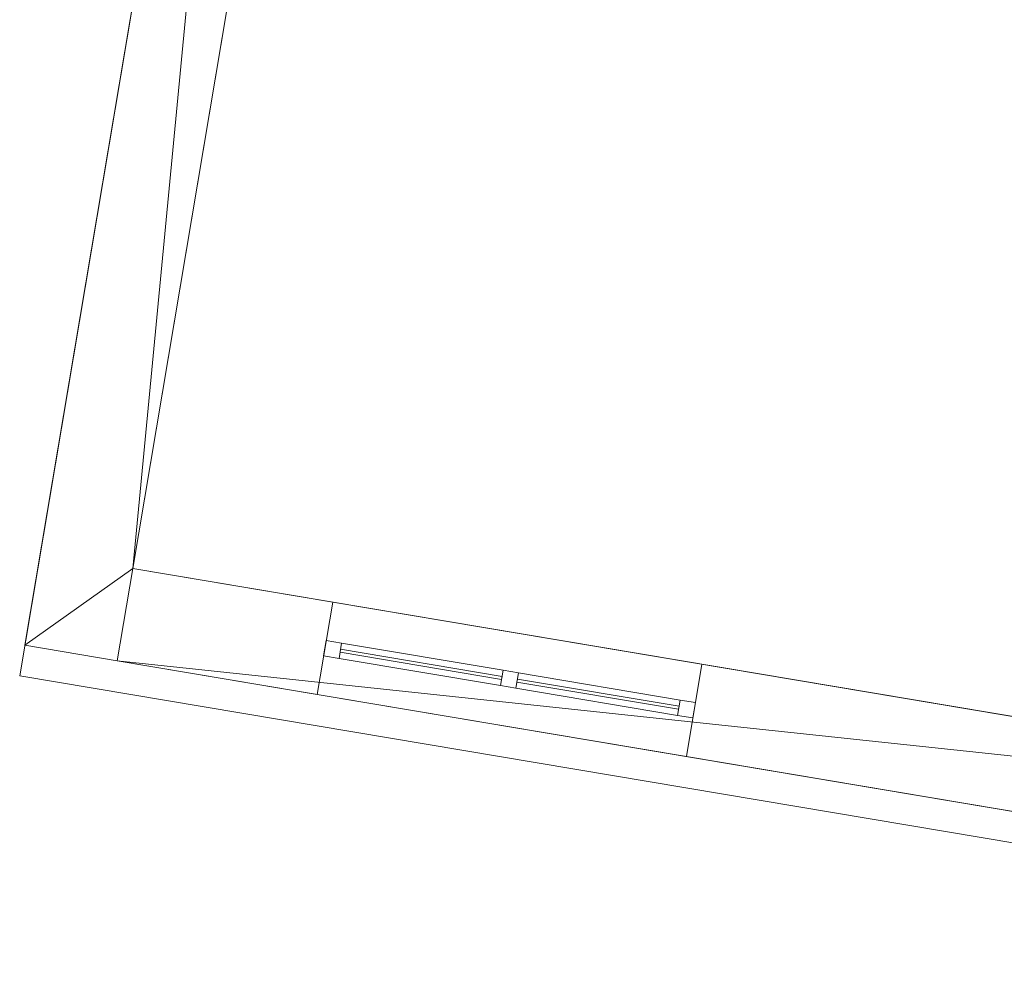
# Model space of a CAD drawing. Header units: millimetres. Extents: x -430348 to -225823, y -86243 to 5084.
# Tile 676 of 1056: x -361794 to -358638, y -11683 to -8642. Entities that reach past the tile are written whole.
import ezdxf

# ---------------------------------------------------------------- set-up
doc = ezdxf.new("R2010")
doc.units = ezdxf.units.MM
for name, color, linetype, lineweight in [('A-GLAZ-CURT', 52, 'Continuous', 9), ('A-GLAZ-CWMG', 51, 'Continuous', 9), ('A-ROOF', 132, 'Continuous', 9), ('A-WALL', 113, 'Continuous', 9)]:
    doc.layers.add(name, color=color, linetype=linetype, lineweight=lineweight)

# ---------------------------------------------------------------- blocks, each defined once
blk = doc.blocks.new('System Panel - door 4-518712-_3D_ Copy 1')
at = {"layer": 'A-GLAZ-CURT'}
mesh = blk.add_polyface(dxfattribs=at)
corners = [(-262.5, 5), (-262.5, 5, 1950), (262.5, 5, 1950), (262.5, 5)]
mesh.append_faces([[corners[k] for k in face] for face in [(1, 2, 3, 0)]])
mesh = blk.add_polyface(dxfattribs=at)
corners = [(262.5, -5), (-262.5, -5), (-262.5, 5), (262.5, 5)]
mesh.append_faces([[corners[k] for k in face] for face in [(0, 1, 2, 3)]])
mesh = blk.add_polyface(dxfattribs=at)
corners = [(-262.5, -5, 1950), (262.5, -5, 1950), (262.5, 5, 1950), (-262.5, 5, 1950)]
mesh.append_faces([[corners[k] for k in face] for face in [(0, 1, 2, 3)]])
mesh = blk.add_polyface(dxfattribs=at)
corners = [(-262.5, -5), (-262.5, -5, 1950), (-262.5, 5, 1950), (-262.5, 5)]
mesh.append_faces([[corners[k] for k in face] for face in [(0, 1, 2, 3)]])
mesh = blk.add_polyface(dxfattribs=at)
corners = [(262.5, -5, 1950), (262.5, -5), (262.5, 5), (262.5, 5, 1950)]
mesh.append_faces([[corners[k] for k in face] for face in [(0, 1, 2, 3)]])
mesh = blk.add_polyface(dxfattribs=at)
corners = [(-262.5, -5), (262.5, -5), (262.5, -5, 1950), (-262.5, -5, 1950)]
mesh.append_faces([[corners[k] for k in face] for face in [(3, 0, 1, 2)]])
blk = doc.blocks.new('Rectangular Mullion - 50mm x 50mm-438915-_3D_ Copy 1')
at = {"layer": 'A-GLAZ-CWMG'}
mesh = blk.add_polyface(dxfattribs=at)
corners = [(0, 25), (-50, 25), (-50, -25), (0, -25)]
mesh.append_faces([[corners[k] for k in face] for face in [(3, 0, 1, 2)]])
mesh = blk.add_polyface(dxfattribs=at)
corners = [(0, 25, -2050), (0, -25, -2050), (-50, -25, -2050), (-50, 25, -2050)]
mesh.append_faces([[corners[k] for k in face] for face in [(3, 0, 1, 2)]])
mesh = blk.add_polyface(dxfattribs=at)
corners = [(-50, 25), (0, 25), (0, 25, -2050), (-50, 25, -2050)]
mesh.append_faces([[corners[k] for k in face] for face in [(0, 1, 2, 3)]])
mesh = blk.add_polyface(dxfattribs=at)
corners = [(-50, -25), (-50, 25), (-50, 25, -2050), (-50, -25, -2050)]
mesh.append_faces([[corners[k] for k in face] for face in [(3, 0, 1, 2)]])
mesh = blk.add_polyface(dxfattribs=at)
corners = [(0, 25), (0, -25), (0, -25, -2050), (0, 25, -2050)]
mesh.append_faces([[corners[k] for k in face] for face in [(3, 0, 1, 2)]])
mesh = blk.add_polyface(dxfattribs=at)
corners = [(0, -25), (-50, -25), (-50, -25, -2050), (0, -25, -2050)]
mesh.append_faces([[corners[k] for k in face] for face in [(0, 1, 2, 3)]])
blk = doc.blocks.new('Rectangular Mullion - 50mm x 50mm-323047-_3D_ Copy 1')
at = {"layer": 'A-GLAZ-CWMG'}
mesh = blk.add_polyface(dxfattribs=at)
corners = [(0, 25), (-50, 25), (-50, -25), (0, -25)]
mesh.append_faces([[corners[k] for k in face] for face in [(3, 0, 1, 2)]])
mesh = blk.add_polyface(dxfattribs=at)
corners = [(0, 25, -525), (0, -25, -525), (-50, -25, -525), (-50, 25, -525)]
mesh.append_faces([[corners[k] for k in face] for face in [(3, 0, 1, 2)]])
mesh = blk.add_polyface(dxfattribs=at)
corners = [(-50, 25), (0, 25), (0, 25, -525), (-50, 25, -525)]
mesh.append_faces([[corners[k] for k in face] for face in [(0, 1, 2, 3)]])
mesh = blk.add_polyface(dxfattribs=at)
corners = [(-50, -25), (-50, 25), (-50, 25, -525), (-50, -25, -525)]
mesh.append_faces([[corners[k] for k in face] for face in [(0, 1, 2, 3)]])
mesh = blk.add_polyface(dxfattribs=at)
corners = [(0, 25), (0, -25), (0, -25, -525), (0, 25, -525)]
mesh.append_faces([[corners[k] for k in face] for face in [(0, 1, 2, 3)]])
mesh = blk.add_polyface(dxfattribs=at)
corners = [(0, -25), (-50, -25), (-50, -25, -525), (0, -25, -525)]
mesh.append_faces([[corners[k] for k in face] for face in [(0, 1, 2, 3)]])
blk = doc.blocks.new('Rectangular Mullion - 50mm x 50mm-438916-_3D_ Copy 1')
at = {"layer": 'A-GLAZ-CWMG'}
mesh = blk.add_polyface(dxfattribs=at)
corners = [(0, 25), (-50, 25), (-50, -25), (0, -25)]
mesh.append_faces([[corners[k] for k in face] for face in [(3, 0, 1, 2)]])
mesh = blk.add_polyface(dxfattribs=at)
corners = [(0, 25, -2050), (0, -25, -2050), (-50, -25, -2050), (-50, 25, -2050)]
mesh.append_faces([[corners[k] for k in face] for face in [(3, 0, 1, 2)]])
mesh = blk.add_polyface(dxfattribs=at)
corners = [(-50, 25), (0, 25), (0, 25, -2050), (-50, 25, -2050)]
mesh.append_faces([[corners[k] for k in face] for face in [(0, 1, 2, 3)]])
mesh = blk.add_polyface(dxfattribs=at)
corners = [(-50, -25), (-50, 25), (-50, 25, -2050), (-50, -25, -2050)]
mesh.append_faces([[corners[k] for k in face] for face in [(3, 0, 1, 2)]])
mesh = blk.add_polyface(dxfattribs=at)
corners = [(0, 25), (0, -25), (0, -25, -2050), (0, 25, -2050)]
mesh.append_faces([[corners[k] for k in face] for face in [(3, 0, 1, 2)]])
mesh = blk.add_polyface(dxfattribs=at)
corners = [(0, -25), (-50, -25), (-50, -25, -2050), (0, -25, -2050)]
mesh.append_faces([[corners[k] for k in face] for face in [(0, 1, 2, 3)]])
blk = doc.blocks.new('Rectangular Mullion - 50mm x 50mm-323046-_3D_ Copy 1')
at = {"layer": 'A-GLAZ-CWMG'}
mesh = blk.add_polyface(dxfattribs=at)
corners = [(0, 25), (-50, 25), (-50, -25), (0, -25)]
mesh.append_faces([[corners[k] for k in face] for face in [(3, 0, 1, 2)]])
mesh = blk.add_polyface(dxfattribs=at)
corners = [(0, 25, -525), (0, -25, -525), (-50, -25, -525), (-50, 25, -525)]
mesh.append_faces([[corners[k] for k in face] for face in [(3, 0, 1, 2)]])
mesh = blk.add_polyface(dxfattribs=at)
corners = [(-50, 25), (0, 25), (0, 25, -525), (-50, 25, -525)]
mesh.append_faces([[corners[k] for k in face] for face in [(0, 1, 2, 3)]])
mesh = blk.add_polyface(dxfattribs=at)
corners = [(-50, -25), (-50, 25), (-50, 25, -525), (-50, -25, -525)]
mesh.append_faces([[corners[k] for k in face] for face in [(0, 1, 2, 3)]])
mesh = blk.add_polyface(dxfattribs=at)
corners = [(0, 25), (0, -25), (0, -25, -525), (0, 25, -525)]
mesh.append_faces([[corners[k] for k in face] for face in [(0, 1, 2, 3)]])
mesh = blk.add_polyface(dxfattribs=at)
corners = [(0, -25), (-50, -25), (-50, -25, -525), (0, -25, -525)]
mesh.append_faces([[corners[k] for k in face] for face in [(0, 1, 2, 3)]])
blk = doc.blocks.new('Rectangular Mullion - 50mm x 50mm-518710-_3D_ Copy 1')
at = {"layer": 'A-GLAZ-CWMG'}
mesh = blk.add_polyface(dxfattribs=at)
corners = [(25, 25), (-25, 25), (-25, -25), (25, -25)]
mesh.append_faces([[corners[k] for k in face] for face in [(2, 3, 0, 1)]])
mesh = blk.add_polyface(dxfattribs=at)
corners = [(25, 25, -2050), (25, -25, -2050), (-25, -25, -2050), (-25, 25, -2050)]
mesh.append_faces([[corners[k] for k in face] for face in [(0, 1, 2, 3)]])
mesh = blk.add_polyface(dxfattribs=at)
corners = [(-25, 25), (25, 25), (25, 25, -2050), (-25, 25, -2050)]
mesh.append_faces([[corners[k] for k in face] for face in [(0, 1, 2, 3)]])
mesh = blk.add_polyface(dxfattribs=at)
corners = [(-25, -25), (-25, 25), (-25, 25, -2050), (-25, -25, -2050)]
mesh.append_faces([[corners[k] for k in face] for face in [(0, 1, 2, 3)]])
mesh = blk.add_polyface(dxfattribs=at)
corners = [(25, 25), (25, -25), (25, -25, -2050), (25, 25, -2050)]
mesh.append_faces([[corners[k] for k in face] for face in [(0, 1, 2, 3)]])
mesh = blk.add_polyface(dxfattribs=at)
corners = [(25, -25), (-25, -25), (-25, -25, -2050), (25, -25, -2050)]
mesh.append_faces([[corners[k] for k in face] for face in [(0, 1, 2, 3)]])

msp = doc.modelspace()

# ---------------------------------------------------------------- block references
at = {"layer": 'A-GLAZ-CURT', "rotation": 350.4526997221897}
for p in [(-360507.3, -10708.7, 58757.6), (-359940.3, -10804.1, 58757.6)]:
    msp.add_blockref('System Panel - door 4-518712-_3D_ Copy 1', p, dxfattribs=at)
at = {"layer": 'A-GLAZ-CWMG', "rotation": 170.4526997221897}
msp.add_blockref('Rectangular Mullion - 50mm x 50mm-438915-_3D_ Copy 1', (-360815.5, -10656.9, 60757.6), dxfattribs=at)
at = {"layer": 'A-GLAZ-CWMG', "extrusion": (-0.986149, 0.165862, 0), "rotation": 270}
for p in [(70354.8, 58707.6, 354000.3), (70354.8, 58707.6, 353425.3)]:
    msp.add_blockref('Rectangular Mullion - 50mm x 50mm-323046-_3D_ Copy 1', p, dxfattribs=at)
at = {"layer": 'A-GLAZ-CWMG', "extrusion": (0.986149, -0.165862, 0), "rotation": 90}
for p in [(-70354.8, 60757.6, -353475.3), (-70354.8, 60757.6, -352900.3)]:
    msp.add_blockref('Rectangular Mullion - 50mm x 50mm-323047-_3D_ Copy 1', p, dxfattribs=at)
at = {"layer": 'A-GLAZ-CWMG', "extrusion": (0, 0, -1), "rotation": 189.5473002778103}
for name, p in [('Rectangular Mullion - 50mm x 50mm-518710-_3D_ Copy 1', (360223.8, -10756.4, -58707.6)), ('Rectangular Mullion - 50mm x 50mm-438916-_3D_ Copy 1', (359632.1, -10855.9, -58707.6))]:
    msp.add_blockref(name, p, dxfattribs=at)

# ---------------------------------------------------------------- meshes
at = {"layer": 'A-ROOF'}
mesh = msp.add_polyface(dxfattribs=at)
corners = [(-361590.3, -6521.1, 63357.6), (-337133.8, -10634.5, 63357.6), (-340055.7, -6543.2, 65907.6), (-342226.2, -6178.1, 65907.6), (-342319.5, -6732.4, 65503.9), (-343123.2, -6597.3, 65503.9), (-343029.9, -6043, 65907.6), (-354474.2, -4118.1, 65907.6), (-354567.4, -4672.4, 65503.9), (-355371.1, -4537.3, 65503.9), (-355277.9, -3983, 65907.6), (-357333, -3637.3, 65907.6)]
mesh.append_faces([[corners[k] for k in face] for face in [(4, 1, 2, 3)]], dxfattribs={"vtx0": -1})
mesh.append_faces([[corners[k] for k in face] for face in [(1, 4, 5, 8)]], dxfattribs={"vtx0": -1, "vtx2": -1, "vtx3": -1})
mesh.append_faces([[corners[k] for k in face] for face in [(11, 0, 9, 10)]], dxfattribs={"vtx1": -1})
mesh.append_faces([[corners[k] for k in face] for face in [(8, 9, 0, 1)]], dxfattribs={"vtx1": -1, "vtx3": -1})
mesh.append_faces([[corners[k] for k in face] for face in [(6, 7, 8, 5)]], dxfattribs={"vtx2": -1})
mesh = msp.add_polyface(dxfattribs=at)
corners = [(-337133.8, -10634.5, 63257.6), (-361590.3, -6521.1, 63257.6), (-357333, -3637.3, 65807.6), (-355277.9, -3983, 65807.6), (-355371.1, -4537.3, 65403.9), (-354567.4, -4672.4, 65403.9), (-354474.2, -4118.1, 65807.6), (-343029.9, -6043, 65807.6), (-343123.2, -6597.3, 65403.9), (-342319.5, -6732.4, 65403.9), (-342226.2, -6178.1, 65807.6), (-340055.7, -6543.2, 65807.6)]
mesh.append_faces([[corners[k] for k in face] for face in [(4, 1, 2, 3)]], dxfattribs={"vtx0": -1})
mesh.append_faces([[corners[k] for k in face] for face in [(1, 4, 5, 0)]], dxfattribs={"vtx0": -1, "vtx2": -1})
mesh.append_faces([[corners[k] for k in face] for face in [(11, 0, 9, 10)]], dxfattribs={"vtx1": -1})
mesh.append_faces([[corners[k] for k in face] for face in [(8, 9, 0, 5)]], dxfattribs={"vtx1": -1, "vtx2": -1, "vtx3": -1})
mesh.append_faces([[corners[k] for k in face] for face in [(5, 6, 7, 8)]], dxfattribs={"vtx3": -1})
mesh = msp.add_polyface(dxfattribs=at)
corners = [(-361793.8, -10745.9, 61268.1), (-361030.9, -6209.6, 61382.7), (-361030.9, -6209.6, 61282.7), (-361793.8, -10745.9, 61168.1)]
mesh.append_faces([[corners[k] for k in face] for face in [(0, 1, 2, 3)]])
mesh = msp.add_polyface(dxfattribs=at)
corners = [(-361793.8, -10745.9, 61168.1), (-361030.9, -6209.6, 61282.7), (-355459.1, -7146.7, 61282.7), (-356222.1, -11683, 61168.1)]
mesh.append_faces([[corners[k] for k in face] for face in [(0, 1, 2, 3)]])
mesh = msp.add_polyface(dxfattribs=at)
corners = [(-361030.9, -6209.6, 61382.7), (-361793.8, -10745.9, 61268.1), (-356222.1, -11683, 61268.1), (-355459.1, -7146.7, 61382.7)]
mesh.append_faces([[corners[k] for k in face] for face in [(3, 0, 1, 2)]])
mesh = msp.add_polyface(dxfattribs=at)
corners = [(-361590.3, -6521.1, 63357.6), (-361590.3, -6521.1, 63257.6), (-337133.8, -10634.5, 63257.6), (-337133.8, -10634.5, 63357.6)]
mesh.append_faces([[corners[k] for k in face] for face in [(0, 1, 2, 3)]])
mesh = msp.add_polyface(dxfattribs=at)
corners = [(-356222.1, -11683, 61168.1), (-356222.1, -11683, 61268.1), (-361793.8, -10745.9, 61268.1), (-361793.8, -10745.9, 61168.1)]
mesh.append_faces([[corners[k] for k in face] for face in [(2, 3, 0, 1)]])
at = {"layer": 'A-WALL'}
mesh = msp.add_polyface(dxfattribs=at)
corners = [(-337856.4, -10107.3, 58457.6), (-337918.4, -10096.9, 58457.6), (-341603.7, -9477.1, 58457.6), (-341899.6, -9427.3, 58457.6), (-350281.8, -8017.5, 58457.6), (-350577.7, -7967.7, 58457.6), (-353486.8, -7478.4, 58457.6), (-353782.7, -7428.7, 58457.6), (-355557.7, -7130.1, 58457.6), (-355853.6, -7080.4, 58457.6), (-360735, -6259.4, 58457.6), (-360685.3, -5963.5, 58457.6), (-350133.5, -7738.2, 58457.6), (-349837.6, -7788, 58457.6), (-348703.5, -7978.7, 58457.6), (-348407.7, -8028.5, 58457.6), (-337806.6, -9811.5, 58457.6)]
mesh.append_faces([[corners[k] for k in face] for face in [(11, 8, 9, 10)]], dxfattribs={"vtx0": -1})
mesh.append_faces([[corners[k] for k in face] for face in [(5, 12, 4)]], dxfattribs={"vtx0": -1, "vtx1": -1})
mesh.append_faces([[corners[k] for k in face] for face in [(12, 7, 8, 11), (16, 2, 3, 15), (4, 14, 15, 3)]], dxfattribs={"vtx0": -1, "vtx2": -1})
mesh.append_faces([[corners[k] for k in face] for face in [(12, 5, 6, 7)]], dxfattribs={"vtx0": -1, "vtx3": -1})
mesh.append_faces([[corners[k] for k in face] for face in [(13, 14, 4, 12)]], dxfattribs={"vtx1": -1, "vtx2": -1})
mesh.append_faces([[corners[k] for k in face] for face in [(16, 0, 1, 2)]], dxfattribs={"vtx3": -1})
mesh = msp.add_polyface(dxfattribs=at)
corners = [(-360735, -6259.4, 63544.9), (-337856.4, -10107.3, 63544.9), (-337806.6, -9811.5, 63760.4), (-360685.3, -5963.5, 63760.4)]
mesh.append_faces([[corners[k] for k in face] for face in [(2, 3, 0, 1)]])
mesh = msp.add_polyface(dxfattribs=at)
corners = [(-337806.6, -9811.5, 58457.6), (-348407.7, -8028.5, 58457.6), (-348703.5, -7978.7, 58457.6), (-349837.6, -7788, 58457.6), (-350133.5, -7738.2, 58457.6), (-360685.3, -5963.5, 58457.6), (-360685.3, -5963.5, 63760.4), (-337806.6, -9811.5, 63760.4), (-357973.3, -6419.6, 63257.6), (-357973.3, -6419.6, 62107.6), (-356790, -6618.7, 62107.6), (-356790, -6618.7, 63257.6), (-354078.1, -7074.8, 63257.6), (-354078.1, -7074.8, 62107.6), (-352648.1, -7315.3, 62107.6), (-352648.1, -7315.3, 63257.6), (-351070.3, -7580.7, 63257.6), (-351070.3, -7580.7, 62107.6), (-350232.1, -7721.6, 62107.6), (-350232.1, -7721.6, 63257.6), (-349541.8, -7837.7, 63257.6), (-349541.8, -7837.7, 62107.6), (-349098, -7912.4, 62107.6), (-349098, -7912.4, 63257.6), (-347569.5, -8169.5, 62107.6), (-347569.5, -8169.5, 63257.6), (-348407.7, -8028.5, 63257.6), (-348407.7, -8028.5, 62107.6), (-344463.1, -8691.9, 62107.6), (-344463.1, -8691.9, 63257.6), (-345745.1, -8476.3, 63257.6), (-345745.1, -8476.3, 62107.6), (-340469.2, -9363.7, 62107.6), (-340469.2, -9363.7, 63257.6), (-341899.1, -9123.2, 63257.6), (-341899.1, -9123.2, 62107.6), (-338053.1, -9770, 62107.6), (-338053.1, -9770, 63257.6), (-338842.1, -9637.4, 63257.6), (-338842.1, -9637.4, 62107.6), (-345794.4, -8468, 59607.6), (-345794.4, -8468, 60757.6), (-346632.6, -8327, 60757.6), (-346632.6, -8327, 59607.6), (-343723.5, -8816.3, 59957.6), (-343723.5, -8816.3, 60757.6), (-344413.8, -8700.2, 60757.6), (-344413.8, -8700.2, 59957.6), (-341849.8, -9131.5, 59507.6), (-341849.8, -9131.5, 60757.6), (-342589.4, -9007.1, 60757.6), (-342589.4, -9007.1, 59507.6), (-353732.9, -7132.8, 59846.6), (-353732.9, -7132.8, 60767.4), (-354373.9, -7025, 60767.4), (-354373.9, -7025, 59846.6), (-348703.5, -7978.7, 58607.6), (-348703.5, -7978.7, 60907.6), (-349837.6, -7788, 60907.6), (-349837.6, -7788, 58607.6), (-347234.2, -8225.9, 58707.6), (-347234.2, -8225.9, 60757.6), (-348072.4, -8084.9, 60757.6), (-348072.4, -8084.9, 58707.6), (-360438.7, -6005, 63257.6), (-360438.7, -6005, 62107.6), (-359600.5, -6146, 62107.6), (-359600.5, -6146, 63257.6)]
mesh.append_faces([[corners[k] for k in face] for face in [(41, 47, 40), (36, 0, 39), (35, 29, 34), (57, 62, 56), (4, 59, 3)]], dxfattribs={"vtx0": -1, "vtx1": -1})
mesh.append_faces([[corners[k] for k in face] for face in [(7, 26, 23, 6), (21, 58, 18, 20), (9, 5, 66, 8)]], dxfattribs={"vtx0": -1, "vtx1": -1, "vtx2": -1})
mesh.append_faces([[corners[k] for k in face] for face in [(39, 0, 48, 32), (42, 61, 24, 31), (57, 22, 27, 62)]], dxfattribs={"vtx0": -1, "vtx1": -1, "vtx2": -1, "vtx3": -1})
mesh.append_faces([[corners[k] for k in face] for face in [(41, 31, 46, 47), (35, 45, 28, 29), (55, 5, 9, 10)]], dxfattribs={"vtx0": -1, "vtx1": -1, "vtx3": -1})
mesh.append_faces([[corners[k] for k in face] for face in [(32, 48, 49), (1, 63, 60, 0), (61, 42, 43, 60), (28, 45, 46, 31), (39, 32, 33, 38), (31, 24, 25, 30), (62, 27, 24, 61), (27, 22, 23, 26), (22, 57, 58, 21), (56, 1, 2), (8, 66, 67), (6, 64, 65, 5), (5, 65, 66)]], dxfattribs={"vtx0": -1, "vtx2": -1})
mesh.append_faces([[corners[k] for k in face] for face in [(35, 49, 50, 45), (60, 43, 40, 51), (56, 62, 63, 1), (7, 37, 38, 33), (7, 33, 34, 29), (17, 52, 53, 14), (6, 23, 20, 19), (6, 19, 16, 15), (10, 12, 13, 54)]], dxfattribs={"vtx0": -1, "vtx2": -1, "vtx3": -1})
mesh.append_faces([[corners[k] for k in face] for face in [(41, 42, 31), (29, 30, 7), (35, 32, 49), (54, 55, 10), (18, 19, 20), (15, 12, 6), (10, 11, 12)]], dxfattribs={"vtx1": -1, "vtx2": -1})
mesh.append_faces([[corners[k] for k in face] for face in [(51, 48, 0, 60), (47, 44, 51, 40), (25, 26, 7, 30), (58, 59, 4, 52), (17, 18, 58, 52), (11, 8, 6, 12), (67, 64, 6, 8)]], dxfattribs={"vtx1": -1, "vtx2": -1, "vtx3": -1})
mesh.append_faces([[corners[k] for k in face] for face in [(50, 51, 44, 45), (36, 37, 7, 0), (59, 56, 2, 3), (4, 5, 55, 52), (53, 54, 13, 14), (16, 17, 14, 15)]], dxfattribs={"vtx1": -1, "vtx3": -1})
mesh = msp.add_polyface(dxfattribs=at)
corners = [(-361030.9, -6209.6, 58457.6), (-361777.2, -10647.3, 58457.6), (-361777.2, -10647.3, 61170.6), (-361030.9, -6209.6, 61282.7), (-361097.2, -6604.1, 59757.6), (-361097.2, -6604.1, 60757.6), (-361346, -8083.3, 60757.6), (-361346, -8083.3, 59757.6)]
mesh.append_faces([[corners[k] for k in face] for face in [(4, 0, 7)]], dxfattribs={"vtx0": -1, "vtx1": -1})
mesh.append_faces([[corners[k] for k in face] for face in [(3, 5, 6, 2), (2, 6, 7)]], dxfattribs={"vtx0": -1, "vtx2": -1})
mesh.append_faces([[corners[k] for k in face] for face in [(1, 2, 7, 0)]], dxfattribs={"vtx1": -1, "vtx2": -1})
mesh.append_faces([[corners[k] for k in face] for face in [(3, 0, 4, 5)]], dxfattribs={"vtx1": -1, "vtx3": -1})
mesh = msp.add_polyface(dxfattribs=at)
corners = [(-361777.2, -10647.3, 58457.6), (-361030.9, -6209.6, 58457.6), (-360735, -6259.4, 58457.6), (-361431.6, -10401.2, 58457.6), (-361481.4, -10697, 58457.6)]
mesh.append_faces([[corners[k] for k in face] for face in [(3, 0, 1, 2)]], dxfattribs={"vtx0": -1})
mesh.append_faces([[corners[k] for k in face] for face in [(3, 4, 0)]], dxfattribs={"vtx2": -1})
mesh = msp.add_polyface(dxfattribs=at)
corners = [(-361030.9, -6209.6, 61282.7), (-361777.2, -10647.3, 61170.6), (-361481.4, -10697, 61170.6), (-361431.6, -10401.2, 61178.1), (-360735, -6259.4, 61282.7)]
mesh.append_faces([[corners[k] for k in face] for face in [(3, 0, 1, 2)]], dxfattribs={"vtx0": -1})
mesh.append_faces([[corners[k] for k in face] for face in [(3, 4, 0)]], dxfattribs={"vtx2": -1})
mesh = msp.add_polyface(dxfattribs=at)
corners = [(-361481.4, -10697, 58457.6), (-361431.6, -10401.2, 58457.6), (-360735, -6259.4, 58457.6), (-360735, -6259.4, 61282.7), (-361431.6, -10401.2, 61178.1), (-361481.4, -10697, 61170.6), (-360801.4, -6653.8, 60757.6), (-360801.4, -6653.8, 59757.6), (-361050.2, -8133, 59757.6), (-361050.2, -8133, 60757.6)]
mesh.append_faces([[corners[k] for k in face] for face in [(4, 1, 8, 9)]], dxfattribs={"vtx0": -1, "vtx1": -1, "vtx3": -1})
mesh.append_faces([[corners[k] for k in face] for face in [(8, 1, 2, 7), (7, 2, 3, 6)]], dxfattribs={"vtx0": -1, "vtx2": -1})
mesh.append_faces([[corners[k] for k in face] for face in [(9, 6, 3, 4)]], dxfattribs={"vtx1": -1, "vtx3": -1})
mesh.append_faces([[corners[k] for k in face] for face in [(5, 0, 1, 4)]], dxfattribs={"vtx2": -1})
mesh = msp.add_polyface(dxfattribs=at)
corners = [(-360735, -6259.4, 58457.6), (-355853.6, -7080.4, 58457.6), (-355557.7, -7130.1, 58457.6), (-353782.7, -7428.7, 58457.6), (-353486.8, -7478.4, 58457.6), (-350577.7, -7967.7, 58457.6), (-350281.8, -8017.5, 58457.6), (-341899.6, -9427.3, 58457.6), (-341603.7, -9477.1, 58457.6), (-337918.4, -10096.9, 58457.6), (-337856.4, -10107.3, 58457.6), (-337856.4, -10107.3, 63544.9), (-360735, -6259.4, 63544.9), (-358023.1, -6715.5, 62107.6), (-358023.1, -6715.5, 63257.6), (-356839.7, -6914.5, 63257.6), (-356839.7, -6914.5, 62107.6), (-354127.8, -7370.6, 62107.6), (-354127.8, -7370.6, 63257.6), (-352697.9, -7611.1, 63257.6), (-352697.9, -7611.1, 62107.6), (-351120.1, -7876.5, 62107.6), (-351120.1, -7876.5, 63257.6), (-350281.8, -8017.5, 63257.6), (-350281.8, -8017.5, 62107.6), (-349591.5, -8133.6, 62107.6), (-349591.5, -8133.6, 63257.6), (-349147.8, -8208.2, 63257.6), (-349147.8, -8208.2, 62107.6), (-347619.2, -8465.3, 63257.6), (-347619.2, -8465.3, 62107.6), (-348457.5, -8324.3, 62107.6), (-348457.5, -8324.3, 63257.6), (-344512.9, -8987.8, 63257.6), (-344512.9, -8987.8, 62107.6), (-345794.9, -8772.2, 62107.6), (-345794.9, -8772.2, 63257.6), (-340519, -9659.5, 63257.6), (-340519, -9659.5, 62107.6), (-341948.9, -9419, 62107.6), (-341948.9, -9419, 63257.6), (-338102.9, -10065.9, 63257.6), (-338102.9, -10065.9, 62107.6), (-338891.8, -9933.2, 62107.6), (-338891.8, -9933.2, 63257.6), (-345844.2, -8763.9, 60757.6), (-345844.2, -8763.9, 59607.6), (-346682.4, -8622.9, 59607.6), (-346682.4, -8622.9, 60757.6), (-343773.3, -9112.2, 60757.6), (-343773.3, -9112.2, 59957.6), (-344463.6, -8996.1, 59957.6), (-344463.6, -8996.1, 60757.6), (-353782.7, -7428.7, 60767.4), (-353782.7, -7428.7, 59846.6), (-354423.7, -7320.9, 59846.6), (-354423.7, -7320.9, 60767.4), (-348753.3, -8274.6, 60907.6), (-348753.3, -8274.6, 58607.6), (-349887.4, -8083.8, 58607.6), (-349887.4, -8083.8, 60907.6), (-341899.6, -9427.3, 60757.6), (-341899.6, -9427.3, 59507.6), (-342639.2, -9302.9, 59507.6), (-342639.2, -9302.9, 60757.6), (-347283.9, -8521.7, 60757.6), (-347283.9, -8521.7, 58707.6), (-348122.2, -8380.7, 58707.6), (-348122.2, -8380.7, 60757.6), (-360488.5, -6300.8, 62107.6), (-360488.5, -6300.8, 63257.6), (-359650.3, -6441.8, 63257.6), (-359650.3, -6441.8, 62107.6)]
mesh.append_faces([[corners[k] for k in face] for face in [(5, 54, 4), (69, 0, 72), (16, 18, 15), (67, 58, 66), (33, 11, 36)]], dxfattribs={"vtx0": -1, "vtx1": -1})
mesh.append_faces([[corners[k] for k in face] for face in [(25, 24, 60, 28), (21, 20, 53), (46, 7, 51, 45), (65, 48, 30, 68), (30, 48, 35, 29), (39, 34, 49)]], dxfattribs={"vtx0": -1, "vtx1": -1, "vtx2": -1})
mesh.append_faces([[corners[k] for k in face] for face in [(62, 9, 43, 38)]], dxfattribs={"vtx0": -1, "vtx1": -1, "vtx2": -1, "vtx3": -1})
mesh.append_faces([[corners[k] for k in face] for face in [(16, 56, 17, 18), (7, 63, 50, 51), (39, 49, 64, 61)]], dxfattribs={"vtx0": -1, "vtx1": -1, "vtx3": -1})
mesh.append_faces([[corners[k] for k in face] for face in [(17, 56, 53, 20), (59, 5, 6, 58), (24, 25, 26, 23), (68, 57, 58, 67), (72, 13, 14, 71), (20, 21, 22, 19), (12, 22, 23), (64, 49, 50, 63), (38, 61, 62), (11, 41, 42), (9, 42, 43)]], dxfattribs={"vtx0": -1, "vtx2": -1})
mesh.append_faces([[corners[k] for k in face] for face in [(1, 55, 56, 16), (21, 53, 54, 60), (58, 6, 7, 66), (5, 59, 60, 54), (28, 60, 57, 31), (12, 70, 71, 14), (12, 14, 15, 18), (12, 18, 19, 22), (35, 48, 45, 52), (68, 30, 31, 57), (11, 32, 29, 36)]], dxfattribs={"vtx0": -1, "vtx2": -1, "vtx3": -1})
mesh.append_faces([[corners[k] for k in face] for face in [(55, 1, 2, 3), (62, 7, 8, 9), (42, 9, 10, 11)]], dxfattribs={"vtx0": -1, "vtx3": -1})
mesh.append_faces([[corners[k] for k in face] for face in [(24, 21, 60), (16, 13, 1), (51, 52, 45), (62, 63, 7), (35, 36, 29), (38, 39, 61)]], dxfattribs={"vtx1": -1, "vtx2": -1})
mesh.append_faces([[corners[k] for k in face] for face in [(0, 1, 13, 72), (26, 27, 12, 23), (11, 12, 27, 32), (46, 47, 66, 7), (40, 37, 11, 33), (44, 41, 11, 37)]], dxfattribs={"vtx1": -1, "vtx2": -1, "vtx3": -1})
mesh.append_faces([[corners[k] for k in face] for face in [(54, 55, 3, 4), (27, 28, 31, 32), (69, 70, 12, 0), (65, 66, 47, 48), (52, 49, 34, 35), (39, 40, 33, 34), (37, 38, 43, 44)]], dxfattribs={"vtx1": -1, "vtx3": -1})
mesh = msp.add_polyface(dxfattribs=at)
corners = [(-356304.1, -11567.8, 58457.6), (-361481.4, -10697, 58457.6), (-361431.6, -10401.2, 58457.6), (-356550.2, -11222.2, 58457.6), (-356254.4, -11272, 58457.6)]
mesh.append_faces([[corners[k] for k in face] for face in [(3, 0, 1, 2)]], dxfattribs={"vtx0": -1})
mesh.append_faces([[corners[k] for k in face] for face in [(3, 4, 0)]], dxfattribs={"vtx2": -1})
mesh = msp.add_polyface(dxfattribs=at)
corners = [(-361481.4, -10697, 58457.6), (-361481.4, -10697, 61170.6), (-361431.6, -10401.2, 61178.1), (-361431.6, -10401.2, 58457.6)]
mesh.append_faces([[corners[k] for k in face] for face in [(3, 0, 1, 2)]])
mesh = msp.add_polyface(dxfattribs=at)
corners = [(-361481.4, -10697, 61170.6), (-356304.1, -11567.8, 61170.6), (-356254.4, -11272, 61178.1), (-356550.2, -11222.2, 61178.1), (-361431.6, -10401.2, 61178.1)]
mesh.append_faces([[corners[k] for k in face] for face in [(4, 0, 3)]], dxfattribs={"vtx1": -1})
mesh.append_faces([[corners[k] for k in face] for face in [(1, 2, 3, 0)]], dxfattribs={"vtx2": -1})
mesh = msp.add_polyface(dxfattribs=at)
corners = [(-356254.4, -11272, 58457.6), (-356550.2, -11222.2, 58457.6), (-361431.6, -10401.2, 58457.6), (-361431.6, -10401.2, 61178.1), (-356550.2, -11222.2, 61178.1), (-356254.4, -11272, 61178.1), (-360790.6, -10509, 60757.6), (-360790.6, -10509, 58707.6), (-359607.3, -10708, 58707.6), (-359607.3, -10708, 60757.6), (-358522.5, -10890.5, 60757.6), (-358522.5, -10890.5, 59757.6), (-357092.6, -11131, 59757.6), (-357092.6, -11131, 60757.6)]
mesh.append_faces([[corners[k] for k in face] for face in [(4, 10, 3)]], dxfattribs={"vtx0": -1, "vtx1": -1})
mesh.append_faces([[corners[k] for k in face] for face in [(5, 12, 13), (2, 7, 8, 1), (9, 10, 11, 8)]], dxfattribs={"vtx0": -1, "vtx2": -1})
mesh.append_faces([[corners[k] for k in face] for face in [(0, 1, 12, 5)]], dxfattribs={"vtx1": -1, "vtx2": -1})
mesh.append_faces([[corners[k] for k in face] for face in [(11, 12, 1, 8), (9, 6, 3, 10)]], dxfattribs={"vtx1": -1, "vtx2": -1, "vtx3": -1})
mesh.append_faces([[corners[k] for k in face] for face in [(4, 5, 13, 10), (6, 7, 2, 3)]], dxfattribs={"vtx1": -1, "vtx3": -1})
mesh = msp.add_polyface(dxfattribs=at)
corners = [(-360840.4, -10804.8, 58707.6), (-360790.6, -10509, 58707.6), (-360790.6, -10509, 60757.6), (-360840.4, -10804.8, 60757.6)]
mesh.append_faces([[corners[k] for k in face] for face in [(0, 1, 2, 3)]])
mesh = msp.add_polyface(dxfattribs=at)
corners = [(-360840.4, -10804.8, 60757.6), (-360790.6, -10509, 60757.6), (-359607.3, -10708, 60757.6), (-359657, -11003.9, 60757.6)]
mesh.append_faces([[corners[k] for k in face] for face in [(1, 2, 3, 0)]])
mesh = msp.add_polyface(dxfattribs=at)
corners = [(-360790.6, -10509, 58707.6), (-360840.4, -10804.8, 58707.6), (-359657, -11003.9, 58707.6), (-359607.3, -10708, 58707.6)]
mesh.append_faces([[corners[k] for k in face] for face in [(3, 0, 1, 2)]])
mesh = msp.add_polyface(dxfattribs=at)
corners = [(-361777.2, -10647.3, 61170.6), (-361777.2, -10647.3, 58457.6), (-361481.4, -10697, 58457.6), (-361481.4, -10697, 61170.6)]
mesh.append_faces([[corners[k] for k in face] for face in [(3, 0, 1, 2)]])
mesh = msp.add_polyface(dxfattribs=at)
corners = [(-361481.4, -10697, 58457.6), (-356304.1, -11567.8, 58457.6), (-356304.1, -11567.8, 61170.6), (-361481.4, -10697, 61170.6), (-360840.4, -10804.8, 58707.6), (-360840.4, -10804.8, 60757.6), (-359657, -11003.9, 60757.6), (-359657, -11003.9, 58707.6), (-358572.3, -11186.3, 59757.6), (-358572.3, -11186.3, 60757.6), (-357142.3, -11426.8, 60757.6), (-357142.3, -11426.8, 59757.6)]
mesh.append_faces([[corners[k] for k in face] for face in [(0, 4, 5, 3), (11, 1, 2, 10)]], dxfattribs={"vtx0": -1, "vtx2": -1})
mesh.append_faces([[corners[k] for k in face] for face in [(3, 5, 6, 9), (1, 11, 8, 7)]], dxfattribs={"vtx0": -1, "vtx2": -1, "vtx3": -1})
mesh.append_faces([[corners[k] for k in face] for face in [(7, 4, 0, 1), (6, 7, 8, 9), (9, 10, 2, 3)]], dxfattribs={"vtx1": -1, "vtx3": -1})
mesh = msp.add_polyface(dxfattribs=at)
corners = [(-359657, -11003.9, 60757.6), (-359607.3, -10708, 60757.6), (-359607.3, -10708, 58707.6), (-359657, -11003.9, 58707.6)]
mesh.append_faces([[corners[k] for k in face] for face in [(1, 2, 3, 0)]])

doc.saveas('drawing.dxf')
